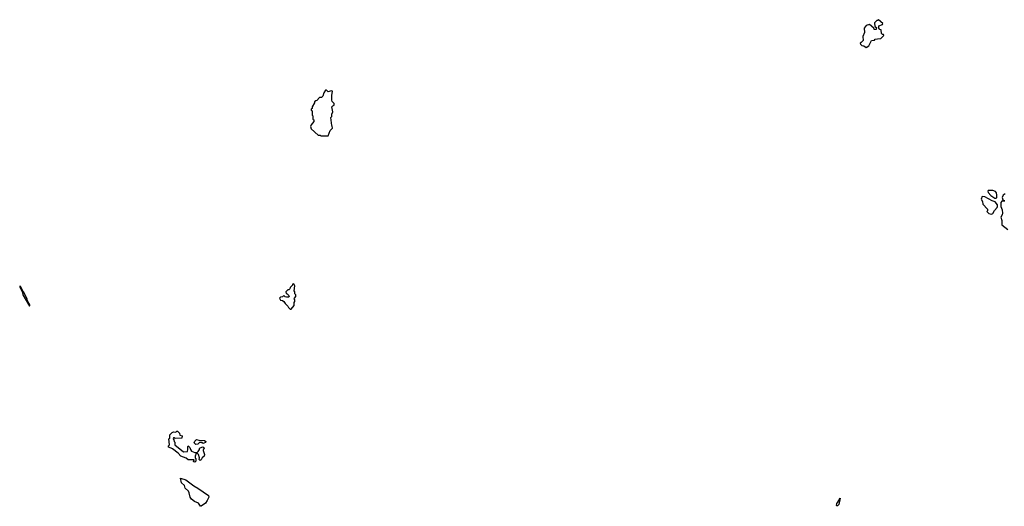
# Model space of a CAD drawing. Extents: x 2086813 to 2278017, y 548126 to 753336.
# Tile 350 of 461: x 2214515 to 2226553, y 634522 to 640470. Entities that reach past the tile are written whole.
import ezdxf

# ---------------------------------------------------------------- set-up
doc = ezdxf.new("R2010")
doc.units = 0

msp = doc.modelspace()

# ---------------------------------------------------------------- linework, layer by layer
at = {"layer": '0CON10XD'}
for points in [[(2224865, 640130), (2224895, 640152), (2224930, 640215), (2224965, 640220), (2224975, 640230), (2225005, 640238), (2225045, 640240), (2225080, 640275), (2225078, 640288), (2225065, 640290), (2225053, 640303), (2225048, 640348), (2225032, 640352), (2225020, 640365), (2225020, 640395), (2225065, 640410), (2225070, 640425), (2225015, 640470), (2225005, 640460), (2224995, 640460), (2224968, 640432), (2224970, 640385), (2224990, 640375), (2224985, 640350), (2224962, 640352), (2224958, 640368), (2224905, 640410), (2224865, 640398), (2224840, 640365), (2224842, 640315), (2224822, 640265), (2224826, 640214), (2224805, 640190), (2224790, 640185), (2224795, 640170), (2224810, 640155), (2224835, 640150), (2224865, 640130)], [(2218285, 639050), (2218310, 639115), (2218340, 639145), (2218337, 639167), (2218330, 639175), (2218320, 639275), (2218330, 639285), (2218330, 639315), (2218342, 639345), (2218330, 639405), (2218342, 639418), (2218360, 639425), (2218360, 639445), (2218335, 639470), (2218330, 639485), (2218330, 639545), (2218340, 639595), (2218325, 639600), (2218285, 639590), (2218265, 639610), (2218255, 639610), (2218233, 639577), (2218220, 639535), (2218205, 639520), (2218182, 639518), (2218148, 639482), (2218135, 639480), (2218120, 639465), (2218120, 639455), (2218090, 639405), (2218090, 639385), (2218080, 639375), (2218080, 639365), (2218090, 639355), (2218090, 639305), (2218100, 639295), (2218100, 639255), (2218110, 639245), (2218110, 639225), (2218078, 639185), (2218072, 639165), (2218080, 639135), (2218165, 639060), (2218187, 639057), (2218195, 639050), (2218285, 639050)], [(2226395, 638092), (2226415, 638102), (2226435, 638138), (2226468, 638175), (2226472, 638185), (2226469, 638209), (2226442, 638242), (2226405, 638254), (2226315, 638303), (2226283, 638307), (2226270, 638275), (2226287, 638247), (2226290, 638215), (2226348, 638155), (2226347, 638133), (2226340, 638125), (2226365, 638102), (2226395, 638092)], [(2226455, 638288), (2226463, 638297), (2226464, 638325), (2226456, 638355), (2226445, 638370), (2226415, 638381), (2226355, 638382), (2226350, 638375), (2226355, 638358), (2226390, 638320), (2226439, 638289), (2226455, 638288)], [(2226565, 638340), (2226540, 638325), (2226529, 638295), (2226537, 638267), (2226555, 638260)], [(2226558, 638252), (2226525, 638250), (2226510, 638235), (2226512, 638185), (2226526, 638145), (2226530, 638105), (2226528, 638085), (2226512, 638055), (2226522, 638015), (2226524, 637964), (2226595, 637907)], [(2214635, 636970), (2214640, 636975), (2214638, 636985), (2214610, 637035), (2214608, 637055), (2214565, 637140), (2214552, 637152), (2214527, 637205), (2214515, 637218), (2214515, 637200), (2214550, 637135), (2214555, 637108), (2214635, 636970)], [(2217835, 636930), (2217872, 636978), (2217870, 637015), (2217880, 637025), (2217880, 637045), (2217870, 637055), (2217873, 637067), (2217890, 637085), (2217890, 637105), (2217878, 637118), (2217878, 637145), (2217870, 637155), (2217878, 637215), (2217865, 637240), (2217852, 637238), (2217850, 637225), (2217822, 637198), (2217818, 637182), (2217805, 637170), (2217795, 637170), (2217770, 637145), (2217772, 637122), (2217785, 637120), (2217805, 637100), (2217810, 637085), (2217802, 637078), (2217778, 637078), (2217762, 637082), (2217745, 637100), (2217728, 637082), (2217705, 637080), (2217692, 637065), (2217705, 637040), (2217727, 637037), (2217746, 637026), (2217762, 637002), (2217795, 636970), (2217802, 636952), (2217822, 636932), (2217835, 636930)], [(2216655, 635060), (2216642, 635065), (2216648, 635088), (2216575, 635092), (2216550, 635110), (2216486, 635135), (2216451, 635171), (2216383, 635223), (2216337, 635245), (2216332, 635258), (2216348, 635275), (2216340, 635345), (2216350, 635355), (2216350, 635395), (2216380, 635425), (2216395, 635432), (2216425, 635430), (2216435, 635440), (2216445, 635440), (2216470, 635415), (2216472, 635392), (2216500, 635385), (2216497, 635353), (2216415, 635350), (2216405, 635360), (2216395, 635360), (2216390, 635345), (2216400, 635335), (2216403, 635313), (2216410, 635305), (2216412, 635272), (2216518, 635188), (2216565, 635190), (2216572, 635215), (2216570, 635255), (2216575, 635260), (2216595, 635240), (2216602, 635215), (2216617, 635197), (2216655, 635180), (2216685, 635180), (2216699, 635191), (2216712, 635215), (2216712, 635228), (2216723, 635237), (2216755, 635248), (2216765, 635240), (2216770, 635225), (2216760, 635215), (2216760, 635205), (2216773, 635155), (2216772, 635135), (2216748, 635115), (2216735, 635090), (2216723, 635083), (2216710, 635095), (2216712, 635115), (2216702, 635155), (2216685, 635170), (2216672, 635168), (2216660, 635135), (2216662, 635112), (2216670, 635105), (2216670, 635075), (2216655, 635060)], [(2216668, 635278), (2216648, 635298), (2216655, 635320), (2216675, 635340), (2216705, 635330), (2216775, 635328), (2216790, 635315), (2216785, 635300), (2216765, 635292), (2216755, 635290), (2216745, 635300), (2216715, 635300), (2216695, 635280), (2216668, 635278)], [(2216735, 634522), (2216725, 634524), (2216700, 634560), (2216652, 634582), (2216615, 634608), (2216599, 634635), (2216588, 634685), (2216577, 634707), (2216540, 634745), (2216532, 634775), (2216495, 634808), (2216483, 634867), (2216545, 634845), (2216643, 634773), (2216694, 634745), (2216824, 634655), (2216829, 634635), (2216806, 634594), (2216785, 634562), (2216735, 634522)], [(2224505, 634527), (2224502, 634532), (2224505, 634555), (2224519, 634571), (2224545, 634620), (2224531, 634545), (2224515, 634528), (2224505, 634527)]]:
    msp.add_lwpolyline(points, dxfattribs=at)

doc.saveas('drawing.dxf')
